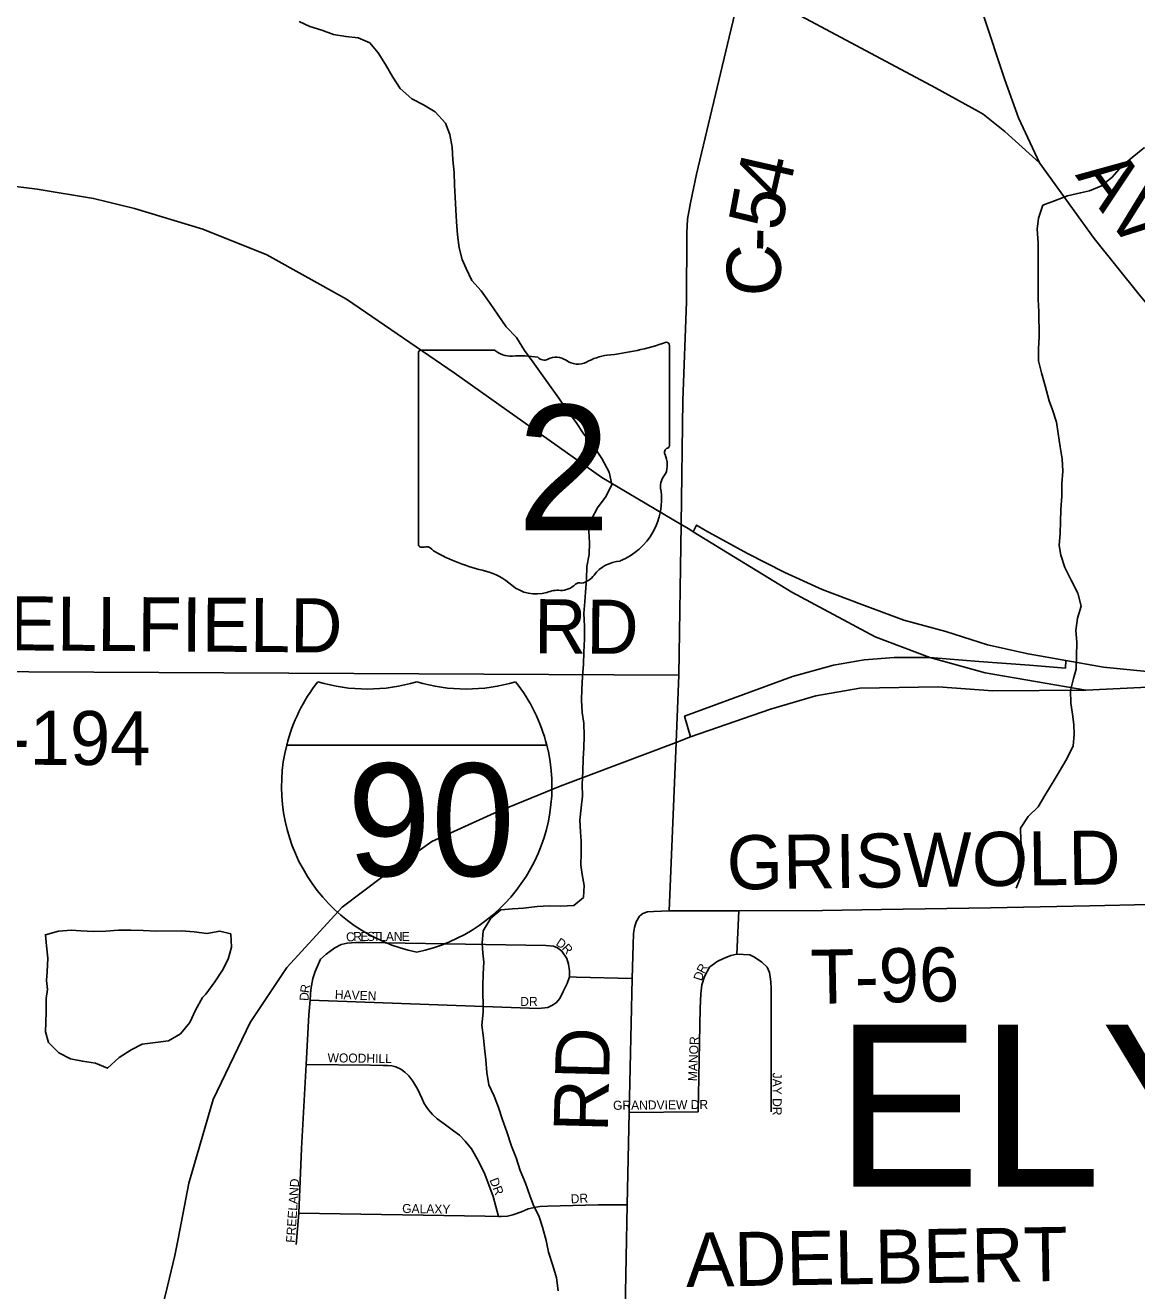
# Model space of a CAD drawing. Extents: x 1857828 to 2277390, y 930619 to 1324581.
# Drawn here: x 2061275 to 2067440, y 1236718 to 1243739 of the extents above; entities that cross this region are included whole.
import ezdxf

# ---------------------------------------------------------------- set-up
doc = ezdxf.new("R2010")
doc.units = 0
for name, color, linetype in [('GM_X_County_Road', 7, 'Continuous'), ('GM_X_County_Road_Text', 7, 'Continuous'), ('GM_X_Interchange_Ramps', 7, 'Continuous'), ('GM_X_Interstate_Location', 7, 'Continuous'), ('GM_X_Interstate_Route', 7, 'Continuous'), ('GM_X_Interstate_Shield', 7, 'Continuous'), ('GM_X_Minor_Lake', 7, 'Continuous'), ('GM_X_Minor_River', 7, 'Continuous'), ('GM_X_State_Location', 7, 'Continuous'), ('GM_X_State_Route', 7, 'Continuous'), ('GM_X_State_Shield', 7, 'Continuous'), ('GM_X_Township_Road', 7, 'Continuous'), ('GM_X_Township_Road_Text', 7, 'Continuous'), ('GM_X_Township_Subdivision', 7, 'Continuous'), ('GM_X_Township_Subdivision_Text', 7, 'Continuous'), ('GM_X_Township_Text', 7, 'Continuous')]:
    doc.layers.add(name, color=color, linetype=linetype)

msp = doc.modelspace()

# ---------------------------------------------------------------- linework, layer by layer
at = {"layer": 'GM_X_County_Road'}
for points in [[(2066561.4, 1243260.8), (2066323.2, 1243391.6), (2065523.7, 1243818.2), (2065378, 1243899.6), (2065255.2, 1243991.4), (2065033.4, 1244191.4), (2064507.3, 1244658.6), (2063880.2, 1245235.4), (2063794.6, 1245315.9), (2063773.6, 1245341.5), (2063759.2, 1245377.8), (2063742.6, 1245432.9)], [(2066900.2, 1242975.2), (2066783.9, 1243226.2), (2066707.8, 1243436.1), (2066470.3, 1244157.8), (2066301.9, 1244702.1), (2066199, 1245048.1)], [(2064941.9, 1242204.8), (2064945, 1242586.5), (2064948.9, 1242663.1), (2064965.6, 1242754.1), (2064998.1, 1242913.5), (2065178.7, 1243673.6), (2065255.2, 1243991.4)], [(2069399.5, 1240495.8), (2069379.5, 1240529.4), (2069298, 1240630.5), (2069198.9, 1240735.8), (2068964.7, 1240925.5), (2068196.2, 1241543), (2067994.9, 1241707.5), (2067867.1, 1241814), (2067762.6, 1241905), (2067661.9, 1241997.9), (2067576.8, 1242094.7), (2067451, 1242246.6), (2067203.2, 1242555.4), (2066900.2, 1242975.2), (2066707.9, 1243148.9), (2066587.4, 1243246.6), (2066561.4, 1243260.8)]]:
    msp.add_lwpolyline(points, dxfattribs=at)
at = {"layer": 'GM_X_Interchange_Ramps'}
for points in [[(2067652.9, 1240073.7), (2067646.5, 1240139), (2067255, 1240178.4), (2067047.4, 1240213.8), (2066837.1, 1240251.1), (2066613, 1240301), (2066380.6, 1240375.7), (2066148.1, 1240438), (2065915.7, 1240525.1), (2065695.7, 1240608.2), (2065488.2, 1240703.7), (2065280.7, 1240807.5), (2065048.3, 1240936.2), (2064998.2, 1240965.6), (2064980.5, 1240929.3)], [(2067047.4, 1240213.8), (2067044, 1240172.5), (2066845.4, 1240188.9), (2066563.2, 1240209.6), (2066292.7, 1240230.4), (2066094.2, 1240230.4), (2065928.2, 1240217.9), (2065758, 1240188.9), (2065529.7, 1240126.6), (2064932, 1239906.5), (2064965.5, 1239790.8)]]:
    msp.add_lwpolyline(points, dxfattribs=at)
at = {"layer": 'GM_X_Interstate_Route'}
for points in [[(2067157.2, 1240049.5), (2067652.9, 1240073.7), (2069521.6, 1240219.5), (2070244.9, 1240273.4)], [(2062123.3, 1237005.7), (2062182.4, 1237314.8), (2062316.4, 1237778.5), (2062522.9, 1238206.6), (2062726.1, 1238511.6), (2063033.7, 1238845.6), (2063257.7, 1239017), (2063530.1, 1239210.4), (2063876.6, 1239367.6), (2064241.9, 1239518.1), (2064885.1, 1239760.5), (2064965.5, 1239790.8), (2065408.9, 1239944), (2065659.5, 1240018.8), (2065904.2, 1240061.5), (2066339.3, 1240069.3), (2066642.4, 1240046), (2067157.2, 1240049.5)], [(2061399.6, 1234842), (2061462.6, 1234926.6), (2061566.7, 1235084.5), (2061658.4, 1235242), (2061767.2, 1235551.8), (2061880.1, 1236024.3), (2062053.9, 1236705.3), (2062105.5, 1236912.7), (2062123.3, 1237005.7)]]:
    msp.add_lwpolyline(points, dxfattribs=at)
at = {"layer": 'GM_X_Interstate_Shield'}
for p, q in [((2062725, 1239745.3), (2064167.7, 1239745.3)), ((2064167.7, 1239745.3), (2062725, 1239745.3)), ((2064167.7, 1239745.3), (2062725, 1239745.3))]:
    msp.add_line(p, q, dxfattribs=at)
for centre, start, end in [((2063633.9, 1239515.5), 141.66896, 165.80665), ((2063172.4, 1240993.5), 253.00908, 286.99093), ((2063720.3, 1240993.5), 253.00908, 286.99093), ((2063258.8, 1239515.5), 14.19335, 38.33104), ((2063633.9, 1239515.5), 165.80665, 258.46304), ((2063258.8, 1239515.5), 281.53696, 14.19335)]:
    msp.add_arc(centre, 937.5, start, end, dxfattribs=at)
at = {"layer": 'GM_X_Minor_Lake'}
for points in [[(2062257.4, 1238345.4), (2062277.3, 1238363.6), (2062327, 1238432.3), (2062368.6, 1238496.8), (2062400.2, 1238557.3), (2062419.7, 1238623.8), (2062415, 1238698.1), (2062354.7, 1238713.7), (2062282.5, 1238699.2), (2062212.2, 1238708.7), (2062141.9, 1238714.3), (2062001.3, 1238713.3), (2061929, 1238716.9), (2061860.8, 1238718.4), (2061792.5, 1238717.9), (2061722.3, 1238713.4), (2061654.1, 1238711), (2061583.8, 1238714.5), (2061531.5, 1238718.2), (2061459.3, 1238713.7), (2061387.2, 1238693.1), (2061393.8, 1238630.9), (2061400.4, 1238562.6), (2061397, 1238488.2), (2061393.4, 1238440)], [(2061393.4, 1238440), (2061397.8, 1238389.8), (2061390.2, 1238339.5), (2061390.8, 1238267.2), (2061389.3, 1238206.9), (2061387.8, 1238154.7), (2061404.3, 1238094.5), (2061461, 1238038.6), (2061525.6, 1238004.9), (2061591.9, 1237991.3), (2061664.3, 1237979.7), (2061730.8, 1237952.1), (2061796.5, 1238012.8), (2061862.4, 1238055.4), (2061924.4, 1238086), (2061996.6, 1238094.5), (2062068.8, 1238105), (2062136.7, 1238143.7), (2062188.4, 1238206.3), (2062219.9, 1238274.8), (2062257.4, 1238345.4)]]:
    msp.add_lwpolyline(points, dxfattribs=at)
at = {"layer": 'GM_X_Minor_River'}
for points in [[(2062793.6, 1243759.6), (2062854, 1243731.9), (2062920.4, 1243712.3), (2062984.9, 1243688.6), (2063053.2, 1243677), (2063121.6, 1243669.4), (2063186, 1243641.8), (2063232.7, 1243585.8), (2063273.4, 1243521.8), (2063314.1, 1243451.8), (2063354.8, 1243387.7), (2063419.6, 1243329.9), (2063484.1, 1243298.2), (2063548.7, 1243258.4), (2063605.4, 1243196.6), (2063630, 1243132.4), (2063642.7, 1243062.2), (2063647.3, 1242991.9), (2063653.9, 1242921.6), (2063656.5, 1242851.3), (2063659.1, 1242785), (2063663.7, 1242714.8), (2063666.3, 1242648.5), (2063672.9, 1242576.2), (2063681.6, 1242503.9), (2063698.2, 1242439.7), (2063720.7, 1242389.6), (2063751.4, 1242323.6), (2063804, 1242265.6), (2063852.8, 1242195.7), (2063897.6, 1242129.7), (2063942.3, 1242065.7), (2063999, 1242005.8), (2064043.8, 1241933.8), (2064090.5, 1241871.8), (2064137.2, 1241807.8), (2064181.9, 1241741.8), (2064234.7, 1241669.8), (2064277.4, 1241605.8), (2064326.2, 1241539.9), (2064372.9, 1241469.9), (2064427.7, 1241405.9), (2064472.5, 1241335.9), (2064513.3, 1241259.9), (2064527.9, 1241191.6), (2064496.3, 1241127.1), (2064448.7, 1241062.5), (2064417.1, 1241002), (2064401.6, 1240933.6), (2064404.2, 1240867.3), (2064402.7, 1240803), (2064389.2, 1240736.6), (2064387.8, 1240666.3), (2064382.4, 1240593.9), (2064378.8, 1240541.7), (2064373.4, 1240475.3), (2064376, 1240405), (2064376.6, 1240334.7), (2064373.2, 1240260.4), (2064371.8, 1240194.1), (2064366.3, 1240125.7), (2064362.9, 1240055.4), (2064359.4, 1239995.1), (2064364, 1239926.8), (2064372.5, 1239866.6), (2064375.1, 1239796.3), (2064373.7, 1239728), (2064370.2, 1239671.7), (2064366.8, 1239599.3), (2064363.4, 1239527), (2064365.9, 1239462.7), (2064358.5, 1239396.3), (2064351, 1239328), (2064355.6, 1239263.7), (2064358, 1239211.5), (2064358.6, 1239145.2), (2064357.2, 1239078.9), (2064363.6, 1239026.7), (2064374.2, 1238966.5)], [(2067483.2, 1243060.1), (2067415.4, 1243005.4), (2067355.7, 1242954.7), (2067304, 1242896.1), (2067244.1, 1242847.5), (2067178.1, 1242820.9), (2067128, 1242808.5), (2067055.9, 1242792), (2066983.9, 1242765.4), (2066919.8, 1242740.8), (2066894.3, 1242668.3), (2066886.8, 1242608), (2066893.5, 1242531.7), (2066894.1, 1242457.4), (2066892.6, 1242395.1), (2066893.1, 1242338.8), (2066894.1, 1242218.3), (2066896.7, 1242150), (2066897.9, 1242011.4), (2066894.5, 1241943), (2066895, 1241876.7), (2066911.7, 1241810.5), (2066932.4, 1241738.3), (2066955.1, 1241656.1), (2066973.6, 1241606), (2066994.3, 1241537.8), (2067004.9, 1241473.6), (2067015.5, 1241399.4), (2067026.1, 1241333.1), (2067030.7, 1241264.9), (2067025.3, 1241194.5), (2067023.9, 1241126.2), (2067018.5, 1241051.8), (2067017.1, 1240983.5), (2067015.6, 1240921.2), (2067010.2, 1240852.8), (2067018.6, 1240798.7), (2067041.3, 1240730.5), (2067076, 1240660.4), (2067112.8, 1240588.3), (2067131.5, 1240516.1), (2067111.9, 1240449.7), (2067102.5, 1240381.3), (2067107.1, 1240317.1), (2067105.7, 1240236.7), (2067104.3, 1240166.4), (2067088.7, 1240114), (2067073.2, 1240047.6), (2067073.8, 1239977.3), (2067084.4, 1239917.1), (2067090.9, 1239858.9), (2067093.4, 1239804.7), (2067087.9, 1239740.3), (2067052.3, 1239669.8), (2067008.8, 1239597.1), (2066971.2, 1239532.6), (2066929.6, 1239466), (2066894, 1239403.5), (2066838.2, 1239348.9), (2066794.6, 1239284.3), (2066797.2, 1239216), (2066805.8, 1239147.7), (2066802.4, 1239081.4), (2066796.9, 1239017.1), (2066771.4, 1238950.6)], [(2064374.2, 1238966.5), (2064370.7, 1238900.2), (2064316.9, 1238855.6), (2064244.7, 1238851.1), (2064180.4, 1238852.7), (2064114.2, 1238850.2), (2064038, 1238839.7), (2063977.8, 1238837.2), (2063913.6, 1238830.8), (2063857.8, 1238784.2), (2063814.2, 1238715.6), (2063808.7, 1238647.2), (2063813.2, 1238591), (2063817.7, 1238540.8), (2063814.2, 1238476.5), (2063812.8, 1238410.2), (2063814, 1238263.5), (2063806.6, 1238191.2), (2063817.2, 1238120.9), (2063821.7, 1238064.7), (2063830.3, 1237998.4), (2063834.9, 1237928.1), (2063845.6, 1237859.9), (2063876.2, 1237797.8), (2063900.8, 1237733.7), (2063921.5, 1237665.5), (2063946.1, 1237599.4), (2063972.9, 1237519.2), (2063997.6, 1237455.1), (2064020.2, 1237384.9), (2064048.9, 1237314.8), (2064073.6, 1237246.7), (2064092.1, 1237196.6), (2064124.8, 1237128.5), (2064143.4, 1237070.3), (2064164.1, 1236996.1), (2064176.7, 1236931.9), (2064201.4, 1236857.8), (2064222, 1236789.6), (2064230.7, 1236717.3)]]:
    msp.add_lwpolyline(points, dxfattribs=at)
at = {"layer": 'GM_X_State_Route'}
msp.add_lwpolyline([(2059989.7, 1242884.1), (2060599.4, 1242873.5), (2060628, 1242872.7), (2061086, 1242860.3), (2061340.6, 1242829.8), (2061654.3, 1242778.7), (2061880.5, 1242721.8), (2062259.8, 1242608), (2062615.8, 1242465), (2063056.5, 1242219.9), (2063654.7, 1241811.3), (2064473.3, 1241230.4), (2064912.5, 1240969.7), (2064955, 1240944.5), (2064980.5, 1240929.3), (2065527.4, 1240593.7), (2065989.7, 1240345.1), (2066292.7, 1240230.4), (2066599.6, 1240147), (2067157.2, 1240049.5)], dxfattribs=at)
at = {"layer": 'GM_X_State_Shield'}
for p, q in [((2063455.7, 1241918.3), (2063455.7, 1240861.7)), ((2063877.1, 1241936.5), (2063469.4, 1241936.5)), ((2064847.9, 1241409.9), (2064847.9, 1241962.7)), ((2064847.8, 1241410.1), (2064847.9, 1241409.9))]:
    msp.add_line(p, q, dxfattribs=at)
for centre, radius, start, end in [((2063471.7, 1241920.6), 16.1, 98.1301, 188.1301), ((2063974.2, 1242059.2), 156.4, 231.61951, 271.11188), ((2064352, 1243377), 1476.4, 275.84447, 288.90645), ((2064832.5, 1241965), 15.5, 351.86209, 97.738), ((2064026.1, 1241343.3), 561.6, 80.48669, 94.98827), ((2064153.6, 1241926), 45.1, 219.79206, 297.10237), ((2064219.9, 1241803.9), 93.8, 54.46668, 119.14113), ((2064341, 1241971.4), 112.9, 233.85621, 294.82819), ((2064540.3, 1241613.8), 297, 97.34618, 120.76885), ((2064844.3, 1241369.4), 24, 107.94398, 210.33697), ((2064691.7, 1241299.5), 144, 340.03296, 23.64957), ((2064831.4, 1241407.8), 16.6, 289.60381, 7.73413), ((2064903.4, 1241178.6), 104.8, 136.8065, 186.92959), ((2064434.7, 1241108.3), 369.3, 292.30889, 8.98584), ((2063471.8, 1240859.4), 16.3, 171.95839, 258.30661), ((2063474.3, 1240967.5), 124.2, 267.33899, 280.60386), ((2063499.7, 1240800.7), 44.8, 29.74838, 93.27175), ((2064065, 1241750.1), 1066.1, 240.41292, 257.1985), ((2064590.4, 1240565), 202.2, 94.40312, 142.57675), ((2063747.1, 1240387), 333.6, 47.18416, 75.83597), ((2064334.2, 1240759.3), 119.3, 282.87319, 323.27711), ((2064107.9, 1240795.5), 211.7, 230.70037, 286.29184), ((2064230.2, 1240430.2), 173.9, 85.69512, 111.20995), ((2064245.7, 1240716.3), 112.8, 268.77702, 315.54927), ((2064347.7, 1240614), 31.8, 65.75173, 132.64842)]:
    msp.add_arc(centre, radius, start, end, dxfattribs=at)
at = {"layer": 'GM_X_Township_Road'}
for points in [[(2064542.1, 1230845.1), (2064579.3, 1232269.9), (2064595.3, 1235226.3), (2064602.5, 1236609.8), (2064613.9, 1237195.4), (2064624, 1237707.4), (2064641.7, 1238450.1), (2064647.1, 1238637), (2064649.1, 1238699.2), (2064655.1, 1238733.4), (2064663.2, 1238765.5), (2064681.3, 1238795.6), (2064701.3, 1238811.7), (2064725.5, 1238819.7), (2064759.6, 1238821.6), (2064803.7, 1238823.5), (2064845.9, 1238825.5), (2064885.1, 1239760.5), (2064900.7, 1240132.6), (2064912.5, 1240969.7), (2064922.9, 1241657.2), (2064941.9, 1242204.8)], [(2060572, 1240154.5), (2064900.7, 1240132.6)], [(2064845.9, 1238825.5), (2065232.2, 1238826.6), (2065697.4, 1238827.9), (2066024.8, 1238833.3), (2066629.3, 1238842.3), (2067179.5, 1238853.3), (2067510.9, 1238860.7), (2067767.9, 1238862.3), (2068217.8, 1238865.5), (2068780.1, 1238866.5), (2069648, 1238927.3)]]:
    msp.add_lwpolyline(points, dxfattribs=at)
at = {"layer": 'GM_X_Township_Subdivision'}
for points in [[(2065232.2, 1238826.6), (2065221.2, 1238585.8), (2065189.1, 1238577.9), (2065147, 1238562), (2065112.8, 1238544.1), (2065070.6, 1238512.3), (2065042.3, 1238462.2), (2065028.1, 1238416.1), (2065021.9, 1238365.9), (2065017.6, 1238285.6), (2065007.5, 1237711.5)], [(2064641.7, 1238450.1), (2064332.5, 1238457.8), (2064294.4, 1238460), (2064294.5, 1238492.1), (2064288.7, 1238530.3), (2064278.7, 1238560.4), (2064250.8, 1238602.7), (2064226.8, 1238620.9), (2064204.8, 1238629.1), (2064162.7, 1238633.3), (2063160.2, 1238650.4), (2063108.1, 1238650.7), (2063059.9, 1238646.9), (2063027.8, 1238639.1), (2062991.7, 1238621.2), (2062963.5, 1238599.2), (2062943.4, 1238585.3)], [(2062777.2, 1236973.9), (2062791.9, 1237148.5), (2062807.2, 1237507.8), (2062832.3, 1237973.7), (2062848, 1238248.4), (2062854.7, 1238331), (2062858.5, 1238389), (2062870.8, 1238451.1), (2062882.9, 1238489.2), (2062901.1, 1238531.3), (2062913.3, 1238557.3), (2062943.4, 1238585.3)], [(2065412.6, 1237711.4), (2065413.1, 1237862), (2065413, 1238394), (2065411.2, 1238432.2), (2065407.3, 1238460.3), (2065403.3, 1238484.4), (2065389.4, 1238512.6), (2065361.4, 1238540.9), (2065319.4, 1238569.2), (2065293.4, 1238581.4), (2065221.2, 1238585.8)], [(2064294.4, 1238460), (2064280.3, 1238421.9), (2064258, 1238377.8), (2064239.8, 1238339.7), (2064219.7, 1238315.8), (2064195.6, 1238299.9), (2064173.5, 1238289.9), (2064121.3, 1238284.2), (2062854.7, 1238331)], [(2062832.3, 1237973.7), (2063189.8, 1237969.7), (2063260, 1237967.3), (2063284.1, 1237967.2), (2063308.1, 1237965), (2063330.2, 1237960.9), (2063358.2, 1237946.7), (2063380.2, 1237930.5), (2063402.2, 1237910.4), (2063424.1, 1237880.1), (2063452, 1237833.8), (2063473.9, 1237785.5), (2063487.8, 1237757.3), (2063501.8, 1237735.2), (2063511.8, 1237721.1), (2063533.7, 1237694.9), (2063559.7, 1237672.6), (2063597.7, 1237644.3), (2063649.7, 1237605.9), (2063683.7, 1237581.7), (2063715.7, 1237547.4), (2063749.6, 1237505), (2063789.4, 1237436.6), (2063823.3, 1237364.1), (2063870.9, 1237241.4), (2063900.6, 1237130.8)], [(2065007.5, 1237711.5), (2064624, 1237707.4)], [(2064613.9, 1237195.4), (2064452.2, 1237194.3), (2064171.5, 1237187.7), (2064131.4, 1237185.9), (2064107.3, 1237182), (2064065.2, 1237172.1), (2064027, 1237156.3), (2063978.8, 1237138.5), (2063950.7, 1237132.6), (2063914.6, 1237130.8), (2063900.6, 1237130.8), (2063826.4, 1237131.2), (2062791.9, 1237148.5)]]:
    msp.add_lwpolyline(points, dxfattribs=at)

# ---------------------------------------------------------------- texts
at = {"layer": 'GM_X_County_Road_Text'}
for s, rotation, p in [('4', 77.14775, (2065500.8, 1242769)), ('A', 306.04077, (2067095.6, 1242906.8)), ('5', 79.39632, (2065467.4, 1242590.5)), ('V', 308.04995, (2067257.9, 1242684.2)), ('-', 88.69627, (2065466, 1242480.1)), ('C', 89.98828, (2065465.9, 1242235.5))]:
    msp.add_text(s, height=300, rotation=rotation, dxfattribs=at).set_placement(p)
at = {"layer": 'GM_X_Interstate_Location'}
for s in ['-', '.', ',']:
    msp.add_text(s, height=1, dxfattribs=at).set_placement((2063446.2, 1239346.4))
msp.add_text('90', height=1, rotation=0.00001, dxfattribs=at).set_placement((2063241.9, 1239139.4))
at = {"layer": 'GM_X_Interstate_Shield'}
msp.add_text('90', height=625, dxfattribs=at).set_placement((2063061.1, 1239018.8))
at = {"layer": 'GM_X_State_Location'}
for s in ['s', 'r']:
    msp.add_text(s, height=1, dxfattribs=at).set_placement((2064136.1, 1241319.7))
msp.add_text('2', height=1, rotation=0.00001, dxfattribs=at).set_placement((2063985.5, 1241247))
at = {"layer": 'GM_X_State_Shield'}
msp.add_text('2', height=696.1, dxfattribs=at).set_placement((2064003.8, 1240936.2))
at = {"layer": 'GM_X_Township_Road_Text'}
for s, rotation, p in [('DELLFIELD', 359.61739, (2060893.1, 1240273)), ('RD', 359.50634, (2064096.5, 1240255.4)), ('T-194', 359.71929, (2060920.6, 1239638)), ('GRISWOLD', 0.77075, (2065167.8, 1238943.5)), ('T-96', 1.06558, (2065633.1, 1238309.2)), ('RD', 88.5269, (2064505.4, 1237595.9)), ('ADELBERT', 0.91751, (2064941.6, 1236739.1))]:
    msp.add_text(s, height=300, rotation=rotation, dxfattribs=at).set_placement(p)
at = {"layer": 'GM_X_Township_Subdivision_Text'}
for s, rotation, p in [('C', 4.47321, (2063056.3, 1238654.5)), ('R', 1.94313, (2063095.2, 1238657.5)), ('E', 0.10929, (2063134.3, 1238658.9)), ('S', 0.00001, (2063169.5, 1238658.9)), ('T', 0.00001, (2063204.7, 1238658.9)), ('L', 0.00001, (2063239.9, 1238658.9)), ('A', 0.00001, (2063275.1, 1238658.9)), ('N', 0.00001, (2063319.1, 1238658.9)), ('E', 0.00001, (2063363.1, 1238658.9)), ('D', 326.05537, (2064214.1, 1238638)), ('R', 311.97639, (2064248.1, 1238615.5)), ('D', 72.34609, (2065027.4, 1238433.6)), ('R', 61.69759, (2065039.8, 1238473.3)), ('R', 82.423, (2062848.8, 1238367.5)), ('D', 85.64655, (2062845.5, 1238324.4)), ('HAVEN', 357.66397, (2062991.5, 1238337.7)), ('DR', 0.00001, (2064020.7, 1238298.1)), ('MANOR', 87.79868, (2065001.3, 1237879.9)), ('WOODHILL', 359.23653, (2062951.6, 1237985.7)), ('JAY DR', 270, (2065420.5, 1237927.9)), ('GRANDVIEW DR', 0.5302, (2064535.4, 1237721.7)), ('FREELAND', 86.08363, (2062770.7, 1236982.8)), ('DR', 291.25285, (2063849.1, 1237332.9)), ('DR', 3.01098, (2064301.8, 1237202.5)), ('GALAXY', 359.02948, (2063365.3, 1237149.7))]:
    msp.add_text(s, height=50, rotation=rotation, dxfattribs=at).set_placement(p)
at = {"layer": 'GM_X_Township_Text'}
msp.add_text('ELYRIA', height=900, rotation=0.00001, dxfattribs=at).set_placement((2065768.4, 1237294.5))

doc.saveas('drawing.dxf')
